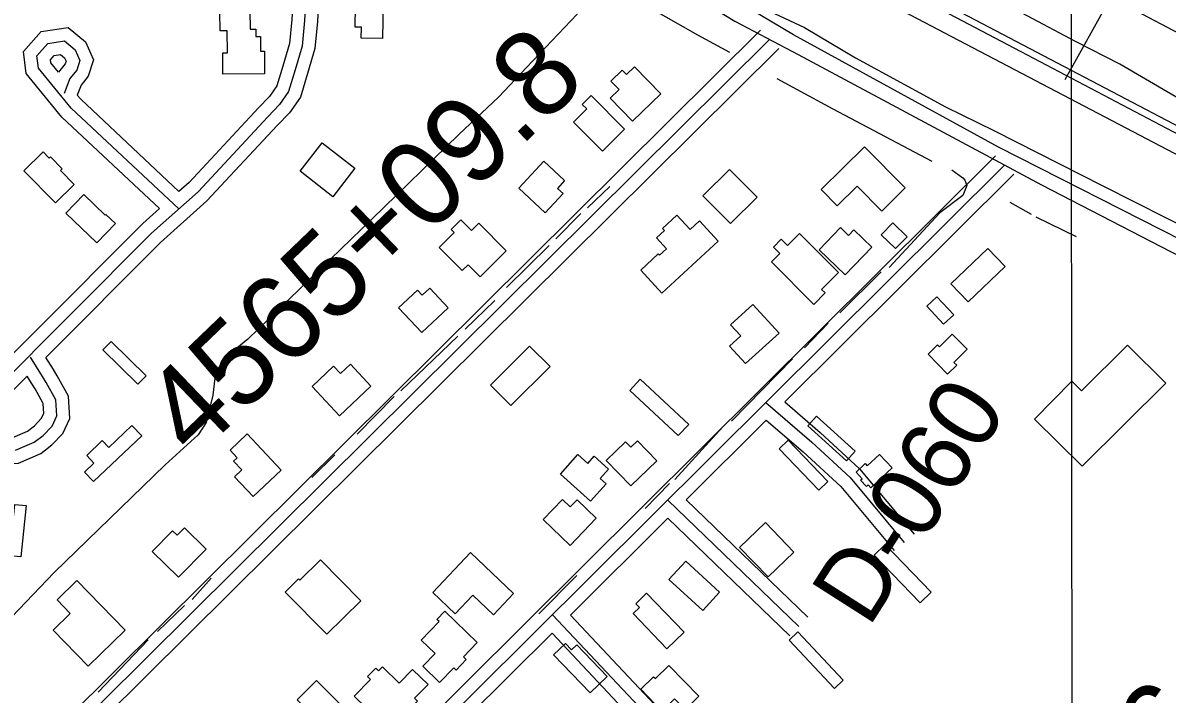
# Model space of a CAD drawing. Extents: x 3297772 to 3335630, y 634068 to 659439.
# Drawn here: x 3316438 to 3317770, y 646084 to 646866 of the extents above; entities that cross this region are included whole.
import ezdxf

# ---------------------------------------------------------------- set-up
doc = ezdxf.new("R2010")
doc.units = 0
for name, color, linetype in [('V-BLDG-OTLN', 7, 'Continuous'), ('V-FLOD-BASE', 7, 'Continuous'), ('V-GRID-MAJR', 7, 'Continuous'), ('V-LEVE-TOET', 7, 'Continuous'), ('V-RIVR-EDGE', 7, 'Continuous'), ('V-RIVR-RANG', 7, 'Continuous'), ('V-RIVR-RANG-IDEN', 7, 'Continuous'), ('V-ROAD-CNTR', 7, 'Continuous'), ('V-SITE-VEGE', 7, 'Continuous'), ('V-SURV-IDEN', 7, 'Continuous'), ('V-SURV-LINE', 7, 'Continuous'), ('V-TOPO-SHOR', 7, 'Continuous')]:
    doc.layers.add(name, color=color, linetype=linetype)

msp = doc.modelspace()

# ---------------------------------------------------------------- linework, layer by layer
at = {"layer": 'V-BLDG-OTLN'}
for points in [[(3316825.1, 646860.6), (3316825.8, 646909.7), (3316872.9, 646909.1), (3316872.6, 646890.2), (3316857.7, 646890.4), (3316857.1, 646847.6), (3316832.2, 646847.9), (3316832.4, 646860.5)], [(3316719.8, 646806.4), (3316671.3, 646806.1), (3316671.2, 646830.7), (3316676.4, 646830.7), (3316676.2, 646856.3), (3316667.9, 646856.3), (3316667.7, 646878.1), (3316679.8, 646878.2), (3316679.8, 646891.3), (3316694.3, 646891.4), (3316694.4, 646879.7), (3316702.7, 646879.7), (3316702.8, 646858.2), (3316709.4, 646858.3), (3316709.5, 646850), (3316715, 646850), (3316715.1, 646832.7), (3316719.6, 646832.7)], [(3317150.2, 646814.6), (3317180.9, 646783.2), (3317148, 646751.2), (3317121.8, 646778), (3317132.3, 646788.3), (3317122.8, 646798), (3317135.8, 646810.7), (3317140.9, 646805.5)], [(3317099.8, 646781.1), (3317138.8, 646741.8), (3317113.1, 646716.2), (3317079.2, 646750.3), (3317094.7, 646765.6), (3317089.5, 646770.8)], [(3316476.3, 646656.3), (3316439.6, 646693.4), (3316461.9, 646715.4), (3316469, 646708.2), (3316470.5, 646709.7), (3316484.2, 646695.8), (3316482.2, 646693.8), (3316498, 646677.7)], [(3316799.1, 646663.3), (3316761.1, 646692.9), (3316786.9, 646725.9), (3316824.8, 646696.4)], [(3317367.5, 646671.8), (3317417.8, 646721.6), (3317465.3, 646673.6), (3317438.2, 646646.7), (3317409.4, 646675.8), (3317386.3, 646652.9)], [(3317046.2, 646644.7), (3317015.6, 646673.3), (3317044.9, 646704.7), (3317069, 646682.1), (3317060.6, 646673.1), (3317067.1, 646667)], [(3317262.2, 646632), (3317230, 646664.2), (3317260.7, 646694.9), (3317292.9, 646662.7)], [(3316524.7, 646609.5), (3316488.5, 646644.2), (3316509.2, 646665.9), (3316534.3, 646641.9), (3316535.1, 646642.7), (3316546.2, 646632)], [(3316969.2, 646632.7), (3317001.1, 646600.5), (3316970.5, 646570.3), (3316956.7, 646584.2), (3316949.7, 646577.3), (3316922.9, 646604.4), (3316940.3, 646621.7), (3316936.8, 646625.3), (3316948.1, 646636.5), (3316960.5, 646624)], [(3317247.7, 646611.7), (3317182.1, 646551.1), (3317157.5, 646577.8), (3317178, 646596.7), (3317179.3, 646595.4), (3317187.4, 646602.8), (3317175.8, 646615.4), (3317185.2, 646624), (3317182.8, 646626.5), (3317199.6, 646642), (3317215.1, 646625.2), (3317226, 646635.3)], [(3317426.5, 646604.6), (3317395.5, 646572.4), (3317365.1, 646601.6), (3317389.9, 646627.4), (3317399.3, 646618.4), (3317405.5, 646624.9)], [(3317454.2, 646602.9), (3317437.5, 646619), (3317450.8, 646632.9), (3317467.6, 646616.7)], [(3317359, 646538.1), (3317309.6, 646587.6), (3317319.3, 646597.3), (3317311.9, 646604.7), (3317321, 646613.8), (3317328.2, 646606.5), (3317342.2, 646620.6), (3317387.7, 646575), (3317368.1, 646555.5), (3317372.2, 646551.4)], [(3317581.6, 646582.1), (3317538.7, 646540.9), (3317518.6, 646561.9), (3317561.6, 646603.1)], [(3316933.5, 646533.9), (3316902.9, 646505.3), (3316875.8, 646534.1), (3316897.6, 646554.5), (3316903, 646548.7), (3316911.9, 646557)], [(3317502.2, 646546.9), (3317521.8, 646525.9), (3317510.1, 646515), (3317490.6, 646536)], [(3317318.5, 646504.6), (3317279.6, 646469.2), (3317260.9, 646489.6), (3317273.9, 646501.4), (3317262, 646514.3), (3317288, 646538)], [(3317514.7, 646457), (3317492, 646480), (3317502.9, 646490.8), (3317505.2, 646488.5), (3317520.2, 646503.4), (3317537.5, 646485.8), (3317522.1, 646470.6), (3317525.3, 646467.4)], [(3316572.4, 646445), (3316531.4, 646485), (3316541, 646494.8), (3316582, 646454.8)], [(3316982.6, 646444.2), (3317028.2, 646489.6), (3317052, 646465.7), (3317006.5, 646420.3)], [(3317724.1, 646490.4), (3317768.6, 646446.5), (3317671.5, 646349.6), (3317615.9, 646404.4), (3317659.3, 646448.5), (3317670.5, 646437.6)], [(3316843.6, 646442.8), (3316807.1, 646408.5), (3316775, 646442.6), (3316800.1, 646466.2), (3316808.1, 646457.6), (3316819.6, 646468.3)], [(3317201.3, 646385.3), (3317144.8, 646437.8), (3317156.9, 646450.9), (3317213.4, 646398.3)], [(3317362.3, 646408.1), (3317407.2, 646367.2), (3317396.9, 646355.8), (3317351.9, 646396.7)], [(3316576.8, 646384.9), (3316520.6, 646331.9), (3316510.2, 646342.9), (3316521.2, 646353.2), (3316512.7, 646362.3), (3316530.9, 646379.5), (3316538.4, 646371.5), (3316565.4, 646396.9)], [(3316699.3, 646387.2), (3316739.1, 646345.1), (3316706.6, 646314.3), (3316684.7, 646337.5), (3316693.2, 646345.6), (3316683.7, 646355.6), (3316687.8, 646359.6), (3316679.5, 646368.4)], [(3317176.2, 646355.8), (3317146, 646326.7), (3317117.3, 646356.5), (3317139.9, 646378.2), (3317146, 646371.8), (3317153.7, 646379.2)], [(3317329.2, 646380.2), (3317375.3, 646332), (3317364.8, 646322), (3317318.7, 646370.1)], [(3317099, 646309), (3317064, 646340.4), (3317084.5, 646363.3), (3317096.1, 646352.9), (3317103.4, 646361.2), (3317120.1, 646346.3), (3317110.3, 646335.4), (3317117.2, 646329.2)], [(3317450, 646347.8), (3317425.2, 646324.7), (3317422.2, 646328), (3317420.2, 646326.2), (3317413.5, 646333.4), (3317415.3, 646335.1), (3317408.1, 646342.8), (3317418.7, 646352.7), (3317421.2, 646350), (3317435.5, 646363.3)], [(3316442.3, 646303.9), (3316436, 646244.1), (3316422.7, 646245.5), (3316429, 646305.3)], [(3317075.3, 646257.4), (3317043.8, 646287.7), (3317066.4, 646311.1), (3317075.4, 646302.4), (3317083.4, 646310.7), (3317105.8, 646289.2)], [(3316651.6, 646253.2), (3316619.4, 646220.5), (3316588.9, 646250.5), (3316612.7, 646274.6), (3316618.1, 646269.4), (3316626.5, 646277.9)], [(3317302.6, 646284), (3317335.7, 646249.6), (3317305.8, 646220.8), (3317272.6, 646255.2)], [(3316959.5, 646249.1), (3317009.6, 646201.6), (3316986.3, 646176.9), (3316962.3, 646199.6), (3316941.7, 646177.8), (3316915.5, 646202.7)], [(3317482.9, 646190.8), (3317429.2, 646246.2), (3317442, 646258.5), (3317495.7, 646203.1)], [(3316784.8, 646240.8), (3316831.8, 646193.2), (3316792.3, 646154.2), (3316743.8, 646203.3), (3316759.3, 646218.7), (3316760.9, 646217.1)], [(3317229.7, 646181.8), (3317190.3, 646217.9), (3317210, 646239.3), (3317249.4, 646203.2)], [(3316501.4, 646216.5), (3316557.6, 646158.8), (3316514.6, 646117), (3316473.8, 646159), (3316493.6, 646178.3), (3316478.3, 646194)], [(3317188.1, 646137.2), (3317148.7, 646178.1), (3317156.1, 646185.2), (3317151.8, 646189.7), (3317164.4, 646201.9), (3317208.2, 646156.5)], [(3316929.5, 646180.9), (3316967.3, 646144.4), (3316951.3, 646127.7), (3316954.5, 646124.6), (3316942.6, 646112.2), (3316939.9, 646114.9), (3316923.4, 646097.9), (3316903.8, 646116.8), (3316918.1, 646131.7), (3316901.9, 646147.3), (3316922.9, 646169), (3316920.4, 646171.4)], [(3317340.5, 646156.9), (3317393.2, 646100.5), (3317382.9, 646090.9), (3317330.2, 646147.3)], [(3317098.8, 646086), (3317056.2, 646130.3), (3317069.9, 646143.5), (3317077.1, 646136), (3317083.1, 646141.7), (3317118.4, 646104.8)], [(3316865.1, 646042.3), (3316824.1, 646082), (3316843.1, 646101.6), (3316839.7, 646104.9), (3316849.1, 646114.6), (3316852.4, 646111.4), (3316856.8, 646116.1), (3316876.4, 646097.1), (3316892, 646113.2), (3316910, 646095.8), (3316894.4, 646079.7), (3316897.9, 646076.3)], [(3317190.4, 646117.8), (3317225.2, 646082), (3317209.1, 646066.3), (3317196.7, 646079), (3317182.2, 646064.8), (3317157.5, 646090.1), (3317172.4, 646104.7), (3317174.6, 646102.5)], [(3316845, 646014.8), (3316790.1, 646069.8), (3316777.8, 646057.6), (3316757.6, 646077.8), (3316780.1, 646100.4), (3316856.2, 646024.4), (3316858.8, 646027), (3316869.9, 646015.8), (3316854, 645999.9), (3316842.1, 646011.9)]]:
    msp.add_lwpolyline(points, close=True, dxfattribs=at)
at = {"layer": 'V-FLOD-BASE'}
msp.add_lwpolyline([(3319091.5, 646194.7), (3318836.5, 646282.1), (3318587.9, 646363.3), (3318361.4, 646441.5), (3318335.2, 646452.4), (3318287.7, 646473.4), (3318175.9, 646530.3), (3317895.2, 646676.8), (3317600.2, 646832), (3317333.8, 646972.3), (3317266.4, 647011.3), (3317197.4, 647051.9), (3316995, 647177.6), (3316771.3, 647315.1), (3316490.4, 647490.1), (3316250.8, 647637.7), (3316095.2, 647733.8), (3315942.1, 647829.9), (3315900.8, 647856.4), (3315848.4, 647893.2)], dxfattribs=at)
at = {"layer": 'V-GRID-MAJR'}
msp.add_spline([(3317666.4, 639462.6), (3317663.3, 642489.8), (3317657.1, 648551.2), (3317651, 654612.5), (3317647.9, 657646.7)], degree=3, dxfattribs=at)
at = {"layer": 'V-LEVE-TOET'}
for points in [[(3317804.7, 646765.2), (3317715.1, 646817.5), (3317663.5, 646844), (3317457.4, 646953.9), (3317365.4, 647003.8), (3317245.6, 647072.5), (3317127.4, 647141.2), (3317025.8, 647204.4), (3316923.4, 647273.2), (3316787.8, 647356), (3316506.1, 647526.2), (3316253, 647687.2), (3316111, 647768.4), (3315913.4, 647892.6), (3315866.5, 647930.2), (3315798.2, 647988.9)], [(3317313.1, 646876.5), (3317348, 646860.2), (3317407.5, 646825.1), (3317464.6, 646793.9), (3317512.2, 646768.1), (3317569.3, 646740.1), (3317695.3, 646676.2), (3317769.1, 646638.8), (3317852.3, 646596.7)]]:
    msp.add_lwpolyline(points, dxfattribs=at)
at = {"layer": 'V-RIVR-EDGE'}
msp.add_spline([(3314762, 649274.1), (3314790.4, 649247.4), (3314813.8, 649224.7), (3314842.2, 649196.8), (3314862.2, 649176.3), (3314886.7, 649152.1), (3314900.2, 649138.2), (3314917.7, 649122.8), (3314932.6, 649107.7), (3314956.3, 649080.3), (3314980, 649058.3), (3315004.5, 649036.7), (3315016.5, 649023.5), (3315034, 649001.5), (3315053.7, 648981.3), (3315075.9, 648956.4), (3315089, 648943.6), (3315090.5, 648939.2), (3315095.2, 648931.5), (3315116, 648911.7), (3315165.6, 648868.8), (3315188.6, 648851.6), (3315212.7, 648837.3), (3315236.1, 648818.9), (3315259, 648798.8), (3315272.2, 648788.2), (3315289, 648777.9), (3315298.5, 648775.3), (3315308.3, 648771.2), (3315320.4, 648764.6), (3315332, 648756.2), (3315345.5, 648749.2), (3315366, 648738.6), (3315396.3, 648721.7), (3315420, 648711), (3315449.6, 648697.4), (3315476.3, 648687.1), (3315490.9, 648684.9), (3315496.7, 648684.1), (3315504, 648679.4), (3315514.6, 648672), (3315516.8, 648666.9), (3315520.8, 648653.4), (3315527, 648639.8), (3315536.8, 648627), (3315543, 648621.5), (3315546.6, 648621.1), (3315552.5, 648618.6), (3315560.1, 648612.7), (3315568.5, 648604.6), (3315578, 648595.8), (3315593, 648584.8), (3315611.6, 648575.7), (3315624.4, 648570.1), (3315635, 648566.8), (3315640.8, 648563.5), (3315648.5, 648562.4), (3315656.2, 648563.1), (3315662.4, 648563.8), (3315671.1, 648560.9), (3315676.3, 648556.1), (3315679.2, 648552.8), (3315684.3, 648552.1), (3315687.9, 648551), (3315695.9, 648534.9), (3315725.4, 648474.9), (3315731.9, 648461.3), (3315736.7, 648455.8), (3315746.5, 648446.7), (3315756.7, 648438.2), (3315765.5, 648425.8), (3315772.8, 648408.9), (3315789.5, 648388.1), (3315803.7, 648364.6), (3315814.3, 648346.7), (3315830, 648328.4), (3315850.7, 648307.5), (3315869.7, 648285.5), (3315901.8, 648253.6), (3315937.5, 648219.5), (3315960.5, 648195.4), (3315980.9, 648175.6), (3315989.3, 648173.4), (3316000.6, 648165.3), (3316008.7, 648158.3), (3316031.6, 648140.7), (3316054.6, 648124.2), (3316085.3, 648105.5), (3316118.5, 648083.1), (3316140, 648068.8), (3316157.2, 648061.8), (3316170.3, 648056.7), (3316187.1, 648044.9), (3316195.5, 648041.2), (3316205.4, 648037.9), (3316215.2, 648033.2), (3316238.6, 648020.7), (3316243.7, 648016.6), (3316255, 648007.5), (3316268.9, 648000.1), (3316287.9, 647988.4), (3316303.6, 647982.9), (3316316.7, 647978.4), (3316339.4, 647970), (3316356.2, 647962.3), (3316375.5, 647951.2), (3316396.3, 647938), (3316428.4, 647920.4), (3316474.1, 647891.4), (3316489.4, 647882.2), (3316507.7, 647873.4), (3316517.5, 647867.9), (3316538, 647856.9), (3316563.5, 647842.9), (3316578.8, 647832.3), (3316609.5, 647815), (3316632.9, 647802.2), (3316646.7, 647790.8), (3316669.3, 647772.5), (3316682.1, 647762.2), (3316696.3, 647755.2), (3316758.8, 647713.8), (3316797.8, 647691), (3316819.7, 647676.7), (3316836.9, 647665.7), (3316865, 647650.6), (3316895.6, 647634.1), (3316912.4, 647623.1), (3316940.9, 647606.6), (3316996.7, 647574.7), (3317044.6, 647546.8), (3317079.2, 647525.1), (3317111.4, 647506.4), (3317148.2, 647484.7), (3317188.4, 647460.9), (3317213.9, 647442.2), (3317231.4, 647430.4), (3317255.2, 647416.8), (3317274.1, 647402.2), (3317293.1, 647391.1), (3317310.3, 647384.5), (3317333.7, 647373.5), (3317372.7, 647350.4), (3317404.1, 647330.9), (3317491, 647282.8), (3317527.8, 647261.5), (3317547.2, 647249.8), (3317572.4, 647235.8), (3317600.9, 647222.6), (3317629, 647207.9), (3317656.7, 647189.9), (3317738.1, 647140.4), (3317755.3, 647133.4), (3317770.2, 647129.3), (3317784.9, 647122.7), (3317817, 647104.7), (3317840.7, 647094.8), (3317860.1, 647086.3), (3317887.4, 647070.9), (3317915.2, 647055.5), (3317952.1, 647039.7), (3317972.9, 647031.6), (3318008.3, 647014.3), (3318036.8, 647000.4), (3318074.4, 646981.6), (3318112.3, 646961.1), (3318142.6, 646943.4), (3318179.2, 646929.1), (3318205.1, 646919.9), (3318226.3, 646909.6), (3318257.7, 646892.3), (3318275.6, 646883.5), (3318288.3, 646879.5), (3318295.7, 646878.7), (3318317.2, 646868.8), (3318334.3, 646857.1), (3318347.8, 646845.7), (3318357.3, 646839.5), (3318416.5, 646806.4), (3318459.2, 646781.4), (3318477.1, 646771.9), (3318503, 646757.2), (3318530, 646743.3), (3318562.1, 646728.6), (3318605.9, 646708.7), (3318643.9, 646694.4), (3318672.8, 646684.1), (3318690, 646679.6), (3318709, 646676.3), (3318727.2, 646668.6), (3318755, 646656.8), (3318823.6, 646624.5), (3318845.9, 646613.1), (3318855.7, 646607.9), (3318871.1, 646596.6), (3318891.9, 646586.3), (3318910.5, 646578.6), (3318938.6, 646566.8), (3318967.1, 646557.6), (3318997.8, 646547.6), (3319022.3, 646539.2), (3319054.4, 646528.1), (3319074.8, 646519.7), (3319089.5, 646516.3), (3319112.5, 646508.2), (3319131.8, 646500.1), (3319166.9, 646486.5), (3319188.4, 646478.8), (3319196.5, 646478.4), (3319208.5, 646474.7), (3319216.2, 646471.4), (3319227.9, 646467), (3319244, 646462.2), (3319256.7, 646456.3), (3319262.2, 646449.7), (3319272.4, 646444.6), (3319289.2, 646438.3), (3319307.1, 646430.3), (3319322.1, 646420.7), (3319337.4, 646409), (3319358.2, 646395), (3319379, 646382.6), (3319389.6, 646380), (3319400.6, 646376.3), (3319407.5, 646370.4), (3319419.9, 646362.7), (3319436.3, 646355), (3319463.4, 646344), (3319503.5, 646327.8), (3319544.4, 646316.7), (3319579.5, 646307.1), (3319606.2, 646299.4), (3319635, 646290.9), (3319681.4, 646280.9), (3319730.8, 646269.5), (3319772.8, 646260.6), (3319801.3, 646254.7), (3319808.9, 646254.6), (3319821.7, 646251.3), (3319836.3, 646248), (3319851, 646245.8), (3319868.1, 646245.4), (3319890.8, 646242.4), (3319906.9, 646238), (3319922.2, 646232.1), (3319931, 646230.9), (3319937.9, 646232), (3319943.8, 646231.3), (3319960.6, 646225), (3319978.8, 646220.6), (3319994.5, 646217.6), (3320020.1, 646210.6), (3320049.7, 646202.5), (3320078.2, 646196.6), (3320106.7, 646192.1), (3320126.8, 646188.1), (3320144.3, 646184), (3320163, 646178.1), (3320179.8, 646173.7), (3320196.6, 646173.3), (3320205.4, 646171.4), (3320223.3, 646166.6), (3320274.8, 646148.9), (3320298.9, 646141.2), (3320341.6, 646127.2), (3320376.3, 646115.8), (3320397.5, 646108.1), (3320422.7, 646098.5), (3320445, 646088.6), (3320487.3, 646068.4), (3320514, 646053.7), (3320559.9, 646025.8), (3320596.1, 646001.2), (3320629.6, 645979.6), (3320649.7, 645963.8), (3320673.1, 645949.8), (3320682.9, 645941.8), (3320711, 645921.2)], degree=3, dxfattribs=at)
at = {"layer": 'V-RIVR-RANG'}
msp.add_line((3317651.4, 646799.8), (3318139.1, 647672.8), dxfattribs=at)
at = {"layer": 'V-ROAD-CNTR'}
for points in [[(3316831.9, 647141), (3316770.2, 647069.4), (3316763.3, 647048.1), (3316760.6, 647034.8), (3316751.5, 646869.7), (3316748.6, 646841.5), (3316740.9, 646815.2), (3316734, 646792.5), (3316725.6, 646780.1), (3316712.8, 646766.8), (3316631.8, 646679.8), (3316620.1, 646669.5)], [(3316843.3, 647131.2), (3316783.5, 647061.9), (3316777.8, 647044.2), (3316775.5, 647032.9), (3316766.4, 646868.5), (3316763.3, 646838.6), (3316755.3, 646810.9), (3316747.7, 646785.9), (3316737.3, 646770.6), (3316723.7, 646756.5), (3316642.3, 646669.1), (3316588.2, 646621.1), (3316403.3, 646435.7)], [(3316854.6, 647121.4), (3316796.9, 647054.4), (3316792.3, 647040.4), (3316790.4, 647030.9), (3316781.4, 646867.4), (3316778.1, 646835.7), (3316769.7, 646806.6), (3316761.4, 646779.4), (3316748.9, 646761.1), (3316734.5, 646746.2), (3316652.7, 646658.4), (3316598.5, 646610.2), (3316465.2, 646476.4)], [(3317011.4, 647023.7), (3317267, 646867.7), (3317340.7, 646828.9), (3317624.1, 646677.3), (3318168.2, 646395.8), (3318219.8, 646370.7), (3318266.3, 646351.7), (3318372.4, 646316.5), (3318578.7, 646244.3), (3319054.6, 646087.2)], [(3316167.4, 645736.5), (3317297, 646857)], [(3316597.6, 646649.5), (3316483.7, 646756.1), (3316442.4, 646806.7), (3316439, 646832.3), (3316459.8, 646855.8), (3316491.3, 646860.4), (3316511.5, 646843.5), (3316520.8, 646822.7), (3316514.5, 646803.5), (3316506.3, 646793.3), (3316501.8, 646781.4)], [(3316167.2, 645715.2), (3317307.5, 646846.4)], [(3316188.3, 645715), (3317318.1, 646835.7)], [(3316619.8, 646649.2), (3316494.7, 646766.4), (3316456.7, 646812.9), (3316454.8, 646827.5), (3316467.4, 646841.7), (3316486.8, 646844.6), (3316499.2, 646834.3), (3316504.8, 646821.9), (3316501.1, 646810.7), (3316493.2, 646800.9), (3316486.5, 646783.4)], [(3316479.9, 646808.3), (3316471, 646819.1), (3316470.5, 646822.7), (3316475, 646827.7), (3316482.4, 646828.8), (3316487, 646825), (3316488.7, 646821.1), (3316487.7, 646818), (3316479.9, 646808.3)], [(3316620.1, 646669.5), (3316505.7, 646776.7), (3316501.8, 646781.4)], [(3316372, 645526.4), (3316885, 646029.2), (3317570.6, 646711)], [(3315719.5, 644847.6), (3316335.2, 645469.4), (3316895.5, 646018.5), (3317581.2, 646700.3)], [(3317325.1, 646424.5), (3317591.7, 646689.7)], [(3316597.6, 646649.5), (3316577.9, 646632), (3316453.2, 646507)], [(3316453.2, 646507), (3316391.8, 646445.4), (3316377.4, 646425.4), (3316376.5, 646397.2), (3316387.3, 646374.3), (3316403.3, 646352), (3316433.4, 646353.4), (3316459.2, 646364.6), (3316472, 646374.4), (3316485, 646387.9), (3316493.2, 646405.4), (3316491.7, 646431.1), (3316478.5, 646454.8), (3316474.1, 646462.1), (3316465.2, 646476.4)], [(3316430, 646368.2), (3316451.5, 646377.6), (3316461.9, 646385.6), (3316472.4, 646396.5), (3316478, 646408.3), (3316476.9, 646426.8), (3316465.6, 646447.3), (3316461.3, 646454.2), (3316447.3, 646476.8)], [(3316443.4, 646454.6), (3316414.8, 646425.9), (3316407.1, 646415.3), (3316406.7, 646403.4), (3316413.3, 646389.6), (3316418.2, 646382.7), (3316426.6, 646383.1), (3316443.8, 646390.6), (3316451.9, 646396.8), (3316459.9, 646405.1), (3316462.8, 646411.2), (3316462.1, 646422.5), (3316452.6, 646439.7), (3316448.5, 646446.3), (3316443.4, 646454.6)], [(3317303, 646423.7), (3317356.5, 646377.6), (3317401.3, 646336.4), (3317464.1, 646261.1)], [(3317325.1, 646424.5), (3317366.5, 646388.8), (3317412.2, 646346.8), (3317475.6, 646270.7)], [(3317210.3, 646310.4), (3317303.7, 646403.3)], [(3317303.7, 646403.3), (3317346.5, 646366.4), (3317390.4, 646326), (3317452.6, 646251.5)], [(3317188.9, 646310.2), (3317341.5, 646163.2)], [(3317210.3, 646310.4), (3317351.9, 646174)], [(3317075.7, 646176.5), (3317189, 646289.3)], [(3317189, 646289.3), (3317331, 646152.4)], [(3317054.8, 646176.9), (3317224.2, 645996.6)], [(3317075.7, 646176.5), (3317235.2, 646006.9)], [(3316892.5, 645994.5), (3316906, 646007.8), (3317054.4, 646155.4)], [(3317054.4, 646155.4), (3317213.3, 645986.3)]]:
    msp.add_lwpolyline(points, dxfattribs=at)
at = {"layer": 'V-SITE-VEGE'}
msp.add_lwpolyline([(3319033.3, 646305), (3318778.2, 646400.4), (3318532.6, 646491.1), (3318380, 646553.1), (3318122.6, 646674.7), (3317562.3, 646970.5), (3317259.6, 647130.3), (3316840, 647366.4), (3316613.5, 647514.3)], dxfattribs=at)
at = {"layer": 'V-SURV-LINE'}
for points in [[(3317339.7, 646978.1), (3318303, 646472.9)], [(3318289.1, 646446.3), (3317325.8, 646951.5)]]:
    msp.add_lwpolyline(points, dxfattribs=at)
at = {"layer": 'V-TOPO-SHOR'}
for p, q in [((3317121.7, 646675.1), (3317095.7, 646650.4)), ((3317587.1, 646657), (3317611.8, 646642.9)), ((3317087.8, 646644), (3317058.7, 646614.5)), ((3317617.4, 646639.8), (3317664.3, 646617.2)), ((3317050.9, 646606.5), (3317001.3, 646557.8)), ((3317437.2, 646575.9), (3317389.2, 646528.1)), ((3316987.9, 646542.6), (3316953.3, 646509.1)), ((3317375.8, 646516.1), (3317348.3, 646487.4)), ((3316944.6, 646501.1), (3316878.5, 646437.3)), ((3317334.1, 646474.6), (3317263.3, 646402)), ((3316870.6, 646430.9), (3316827.4, 646387)), ((3317253, 646395.6), (3317197.2, 646334.2)), ((3316801.4, 646363), (3316774.6, 646336.7)), ((3317190.9, 646329.4), (3317162.6, 646300.6)), ((3317083.1, 646222.4), (3317039, 646177.7)), ((3316657.4, 646219.4), (3316635.4, 646194.7)), ((3316626.7, 646187.5), (3316595.2, 646157.2)), ((3316584.2, 646147.6), (3316526, 646086.9))]:
    msp.add_line(p, q, dxfattribs=at)
for points in [[(3317335.4, 646851.8), (3317164.3, 646953.6), (3316981.3, 647065.6), (3316776.8, 647186.2), (3316588.2, 647302.9), (3316377.2, 647436.1), (3316164, 647566.9), (3315937.9, 647711.1), (3315806.5, 647802.1), (3315750.8, 647847.7), (3315651.1, 647938.1)], [(3317003.2, 646986.5), (3317058.1, 646955.2), (3317116.2, 646918.4), (3317120.5, 646915.1), (3317151.3, 646891.7), (3317169.6, 646882.3), (3317223.7, 646851.8), (3317261, 646831.4)], [(3317120.5, 646915.1), (3317024.6, 646813.8), (3316992.3, 646779.5), (3316945.9, 646735.6), (3316844.4, 646637.4), (3316700.3, 646497.7), (3316679.1, 646480.1), (3316671.2, 646471.4), (3316662.6, 646458.6), (3316659.6, 646432.5), (3316651.9, 646400.7), (3316642.5, 646386.4), (3316603.9, 646351.2), (3316474.8, 646225.9), (3316384.4, 646131.8), (3316259.3, 646006.5), (3316137.4, 645880.5), (3316084.2, 645827.8), (3316002.8, 645747.2), (3315770.7, 645518.9), (3315630.7, 645371.3)], [(3317962.1, 646525.8), (3317787.9, 646612.5), (3317574, 646721.1), (3317335.4, 646851.8)], [(3317315.9, 646800.9), (3317381.2, 646765.7), (3317496.5, 646704.7)], [(3317519.5, 646694.6), (3317532.3, 646685.2), (3317534.7, 646682.8), (3317537.1, 646676.5), (3317532.4, 646664.6), (3317505.6, 646644.6), (3317446.6, 646580.8)]]:
    msp.add_lwpolyline(points, dxfattribs=at)

# ---------------------------------------------------------------- texts
at = {"layer": 'V-RIVR-RANG-IDEN'}
msp.add_text('D-060', height=83, rotation=57.4711, dxfattribs=at).set_placement((3317422.7, 646160.5))
at = {"layer": 'V-SURV-IDEN'}
for s, rotation, p in [('4565+09.8', 43.8303, (3316638.2, 646356.7)), ('4576+37.6', 43.3285, (3317608.7, 645832.6))]:
    msp.add_text(s, height=100, rotation=rotation, dxfattribs=at).set_placement(p)

doc.saveas('drawing.dxf')
